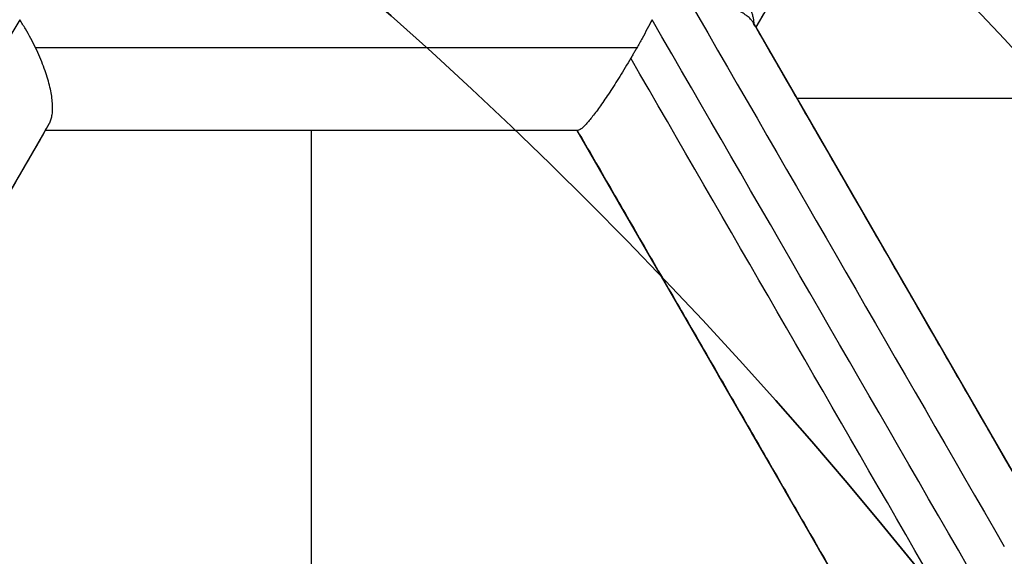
# Model space of a CAD drawing. Header units: centimetres. Extents: x -11.4 to 11.4, y -26.1 to 0.
# Tile 558 of 656: x -6.7302 to -6.6108, y -23.404 to -23.3389. Entities that reach past the tile are written whole.
import ezdxf

# ---------------------------------------------------------------- set-up
doc = ezdxf.new("R2010")
doc.units = ezdxf.units.CM
doc.layers.add('Default', color=7, linetype='Continuous', true_color=0x000000)

msp = doc.modelspace()

# ---------------------------------------------------------------- linework, layer by layer
at = {"layer": 'Default'}
for p, q in [((-6.618598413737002, -23.3012250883, -4.5754312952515), (-6.640897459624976, -23.33984816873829, -4.5754312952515)), ((-6.640897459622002, -23.33984816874, -4.5810480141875), (-6.608647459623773, -23.39570680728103, -4.5810480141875)), ((-6.574314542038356, -23.34846594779, -4.515), (-6.6359219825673, -23.34846594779, -4.515)), ((-6.727048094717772, -23.35234816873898, -4.6064270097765), (-6.759298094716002, -23.40820680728, -4.6064270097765)), ((-6.662548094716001, -23.35234816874, -4.590168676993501), (-6.727048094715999, -23.35234816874, -4.590168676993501)), ((-6.694798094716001, -23.35234816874, -4.515), (-6.694798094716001, -23.46406544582, -4.515)), ((-6.694752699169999, -23.35234816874, -4.655056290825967), (-6.694752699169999, -23.35234816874, -4.515)), ((-6.630298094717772, -23.40820680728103, -4.582337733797), (-6.662548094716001, -23.35234816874, -4.582337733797)), ((-6.624910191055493, -23.36753893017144, -4.643908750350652), (-6.624910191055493, -23.36753893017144, -4.515)), ((-6.646423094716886, -23.38027748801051, -4.646543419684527), (-6.646423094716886, -23.38027748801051, -4.515))]:
    msp.add_line(p, q, dxfattribs=at)
at = {"layer": 'Default', "extrusion": (0, 0, -1)}
for centre, radius, start, end in [((7.050000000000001, -23.75, 3), 0.9, 90, 270), ((7.050000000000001, -23.75, 3.789997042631), 0.8999999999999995, 90, 270), ((7.050000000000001, -23.75, 4.600000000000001), 0.8550000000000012, 90, 270), ((7.050000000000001, -23.75, 4.27), 0.8250000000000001, 0, 180), ((7.050000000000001, -23.75, 4.48), 0.82, 0, 180), ((7.050000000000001, -23.75, 4.455), 0.7950000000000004, 0, 180), ((7.050000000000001, -23.75, 4.32), 0.7825000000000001, 0, 180), ((7.050000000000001, -23.75, 4.455), 0.7825000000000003, 0, 180), ((7.050000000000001, -23.75, 3.984878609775), 0.7584500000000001, 90, 180), ((7.050000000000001, -23.75, 4.345000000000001), 0.7575000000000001, 0, 180), ((7.050000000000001, -23.75, 3.2675), 0.6775000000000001, 0, 180), ((7.050000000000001, -23.75, 3.2775), 0.677500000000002, 0, 180), ((7.050000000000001, -23.75, 3.25), 0.6725, 0, 180), ((7.050000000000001, -23.75, 3.2875), 0.6725, 0, 180), ((7.050000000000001, -23.75, 3.25), 0.6367740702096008, 0, 180), ((7.050000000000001, -23.75, 3.269019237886), 0.6125, 0, 180), ((7.050000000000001, -23.75, 4.69), 0.6075000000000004, 0, 180), ((7.050000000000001, -23.75, 4.670980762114), 0.6075, 0, 180), ((7.050000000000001, -23.75, 3.255), 0.6075, 0, 180), ((7.050000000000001, -23.75, 3.2875), 0.6075, 0, 180), ((7.050000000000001, -23.75, 3.05), 0.5999999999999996, 90, 270), ((7.050000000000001, -23.75, 3.255), 0.55, 0, 180), ((7.050000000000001, -23.75, 3.263395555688), 0.5500000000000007, 0, 180), ((7.049999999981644, -23.75000000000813, 4.435), 0.6699999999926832, 126.4163183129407, 143.5836816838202), ((7.049999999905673, -23.74999999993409, 4.645), 0.6224999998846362, 132.9230481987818, 146.4213298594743), ((7.050000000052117, -23.75000000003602, 4.514999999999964), 0.6225000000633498, 133.869216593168, 145.3093263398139)]:
    msp.add_arc(centre, radius, start, end, dxfattribs=at)
at = {"layer": 'Default'}
for centre, radius, start, end in [((-7.050000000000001, -23.75, -4.6), 0.8550000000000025, 270, 90), ((-7.050000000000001, -23.75, -4.27), 0.835, 270, 90), ((-7.050000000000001, -23.75, -4.58), 0.8349999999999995, 270, 90), ((-7.050000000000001, -23.75, -4.425000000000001), 0.8349999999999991, 270, 90), ((-7.050000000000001, -23.75, -4.295000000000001), 0.8250000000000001, 0, 180), ((-7.050000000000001, -23.75, -4.282500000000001), 0.8250000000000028, 0, 180), ((-7.050000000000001, -23.75, -4.32), 0.8, 0, 180), ((-7.050000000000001, -23.75, -3.1), 0.775, 270, 90), ((-7.050000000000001, -23.75, -3.5986250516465), 0.7749999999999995, 270, 90), ((-7.050000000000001, -23.75, -4.43), 0.7575000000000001, 0, 180), ((-7.050000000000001, -23.75, -4.3875), 0.7575000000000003, 0, 180), ((-7.050000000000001, -23.75, -3.2425), 0.75, 0, 180), ((-7.050000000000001, -23.75, -3.98), 0.75, 0, 180), ((-7.050000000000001, -23.75, -3.61125), 0.75, 0, 74.77009621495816), ((-7.050000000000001, -23.75, -3.2425), 0.7025000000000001, 0, 180), ((-7.050000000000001, -23.75, -3.2875), 0.6775000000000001, 0, 180), ((-7.050000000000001, -23.75, -3.26875), 0.6724999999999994, 0, 180), ((-7.050000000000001, -23.75, -4.66), 0.67, 0, 180), ((-7.050000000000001, -23.75, -4.69), 0.6400000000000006, 0, 180), ((-7.050000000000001, -23.75, -3.25), 0.636774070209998, 0, 180), ((-7.050000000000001, -23.75, -3.2875), 0.6231698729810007, 0, 180), ((-7.050000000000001, -23.75, -4.680490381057), 0.6075000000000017, 0, 180), ((-7.050000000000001, -23.75, -3.27125), 0.6075000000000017, 0, 180), ((-7.050000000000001, -23.75, -3), 0.6000000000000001, 270, 90), ((-7.050000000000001, -23.75, -3.1), 0.6000000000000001, 270, 90), ((-7.050000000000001, -23.75, -3.271791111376), 0.55, 0, 180)]:
    msp.add_arc(centre, radius, start, end, dxfattribs=at)
at = {"layer": 'Default', "extrusion": (-0.8660254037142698, -0.5000000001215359, 1.219472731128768e-09)}
msp.add_arc((17.04310333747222, -3.595000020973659, 17.42649343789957), 1.064471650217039, 261.4782464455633, 265.6330735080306, dxfattribs=at)
at = {"layer": 'Default', "extrusion": (-0.8660254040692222, 0.4999999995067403, 1.191224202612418e-09)}
msp.add_arc((24.09310334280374, -3.594999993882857, -5.840974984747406), 1.197870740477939, 244.4878757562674, 248.4887786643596, dxfattribs=at)
at = {"layer": 'Default', "extrusion": (0.866025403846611, 0.4999999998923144, 5.48178905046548e-10)}
msp.add_arc((-17.04310334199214, -3.59499999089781, -17.43153545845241), 1.06708054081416, 274.3562292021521, 278.500764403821, dxfattribs=at)
at = {"layer": 'Default', "extrusion": (-0.8660254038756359, -0.4999999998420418, -1.758565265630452e-09)}
msp.add_arc((17.043103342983, -3.594999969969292, 17.4211099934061), 1.055601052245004, 261.7538121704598, 265.3296062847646, dxfattribs=at)
at = {"layer": 'Default', "extrusion": (-0.8660254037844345, -0.5000000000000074, 0)}
msp.add_arc((17.04310333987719, -3.595000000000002, 17.42110998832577), 1.055601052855, 261.7538121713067, 265.3296062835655, dxfattribs=at)
at = {"layer": 'Default', "extrusion": (-0.8660262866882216, 0.4999984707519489, 3.274561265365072e-06)}
msp.add_arc((24.09311224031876, -3.594983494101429, -5.918711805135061), 1.1818252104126, 241.6414386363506, 241.7296066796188, dxfattribs=at)
at = {"layer": 'Default', "extrusion": (-1.679723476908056e-07, 0.9999999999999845, -5.629198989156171e-08)}
msp.add_arc((7.050004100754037, -3.595000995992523, -23.34234674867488), 1.127998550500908, 249.5196646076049, 253.4255965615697, dxfattribs=at)
at = {"layer": 'Default', "extrusion": (0.8660251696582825, 0.5000004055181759, 5.270416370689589e-08)}
msp.add_arc((-17.04309494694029, -3.594998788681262, -17.43611814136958), 1.068188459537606, 274.5013427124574, 278.3422353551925, dxfattribs=at)
at = {"layer": 'Default', "extrusion": (-0.8660254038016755, 0.499999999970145, 5.977662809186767e-12)}
msp.add_arc((24.09310333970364, -3.595000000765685, -5.850379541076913), 1.187888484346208, 244.7452061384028, 248.1891442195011, dxfattribs=at)
at = {"layer": 'Default', "extrusion": (-0.8660254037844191, 0.5000000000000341, 0)}
msp.add_arc((24.0931033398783, -3.595000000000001, -5.850379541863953), 1.187888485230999, 244.7504610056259, 248.189144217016, dxfattribs=at)
at = {"layer": 'Default', "extrusion": (0, 1, 0)}
for centre, radius, start, end in [((7.049999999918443, -3.595000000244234, -23.35234816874), 1.11799820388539, 249.7180713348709, 253.2099100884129), ((7.050000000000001, -3.595000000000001, -23.35234816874), 1.117998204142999, 249.7180713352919, 253.2099100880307)]:
    msp.add_arc(centre, radius, start, end, dxfattribs=at)
at = {"layer": 'Default', "extrusion": (0.8660254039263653, 0.499999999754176, 2.801573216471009e-09)}
msp.add_arc((-17.04310334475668, -3.59499995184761, -17.44610999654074), 1.058188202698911, 274.6698091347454, 278.1848132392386, dxfattribs=at)
at = {"layer": 'Default', "extrusion": (0.8660254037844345, 0.5000000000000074, 0)}
msp.add_arc((-17.04310333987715, -3.595000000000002, -17.44610998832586), 1.058188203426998, 274.6698091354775, 278.184813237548, dxfattribs=at)
at = {"layer": 'Default'}
for points, degree in [([(-7.050000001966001, -22.85000591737, -4.579994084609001), (-7.038829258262, -22.85000591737, -4.579994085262), (-7.016470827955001, -22.85041309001, -4.57996809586), (-6.982913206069, -22.85229470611, -4.579978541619), (-6.949430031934, -22.85542554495, -4.579975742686), (-6.916038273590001, -22.85981313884, -4.579976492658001), (-6.882816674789, -22.86545048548, -4.579976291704), (-6.849855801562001, -22.87232107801, -4.579976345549), (-6.817154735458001, -22.88042458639, -4.579976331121), (-6.784792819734, -22.88974261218, -4.579976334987), (-6.752822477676, -22.90025696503, -4.579976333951), (-6.721248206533, -22.91196643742, -4.579976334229), (-6.690138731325, -22.92484687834, -4.579976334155), (-6.659531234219, -22.93888214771, -4.579976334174), (-6.629466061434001, -22.95405467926, -4.579976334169), (-6.60000794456, -22.97033040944, -4.579976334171), (-6.571170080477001, -22.98770094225, -4.57997633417), (-6.542992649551, -23.00614419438, -4.57997633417), (-6.515530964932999, -23.02562391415, -4.57997633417), (-6.488811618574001, -23.04612101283, -4.57997633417), (-6.462881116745, -23.06760056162, -4.57997633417), (-6.437786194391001, -23.09002131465, -4.57997633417), (-6.413531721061, -23.11337910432, -4.57997633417), (-6.390166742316, -23.13762926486, -4.57997633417), (-6.367728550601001, -23.1627320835, -4.57997633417), (-6.346240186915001, -23.18866229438, -4.57997633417), (-6.325745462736, -23.21536660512, -4.57997633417), (-6.306266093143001, -23.24281397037, -4.57997633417), (-6.287815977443, -23.27098694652, -4.57997633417), (-6.270435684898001, -23.29982524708, -4.57997633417), (-6.254144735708, -23.32929531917, -4.57997633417), (-6.238966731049, -23.35935601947, -4.57997633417), (-6.22493234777, -23.3899431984, -4.57997633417), (-6.212045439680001, -23.4210469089, -4.57997633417), (-6.200328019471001, -23.4526190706, -4.57997633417), (-6.189801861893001, -23.48460021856, -4.57997633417), (-6.180477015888, -23.5169596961, -4.57997633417), (-6.172370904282, -23.54963853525, -4.57997633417), (-6.165495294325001, -23.58258113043, -4.57997633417), (-6.159852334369, -23.61577939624, -4.57997633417), (-6.155455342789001, -23.64916502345, -4.57997633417), (-6.152310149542, -23.68268801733, -4.57997633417), (-6.150420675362, -23.71631200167, -4.57997633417), (-6.149790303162, -23.74996560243, -4.57997633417), (-6.150418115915, -23.78361971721, -4.57997633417), (-6.152305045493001, -23.81724384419, -4.57997633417), (-6.155447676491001, -23.85076694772, -4.57997633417), (-6.159842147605, -23.884153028, -4.57997633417), (-6.165482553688, -23.91735152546, -4.57997633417), (-6.172355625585, -23.95029454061, -4.57997633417), (-6.180459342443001, -23.98297436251, -4.57997633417), (-6.189781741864, -24.01533455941, -4.57997633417), (-6.200305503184, -24.0473165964, -4.57997633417), (-6.212020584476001, -24.07888976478, -4.57997633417), (-6.224905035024, -24.10999420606, -4.57997633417), (-6.238937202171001, -24.14058267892, -4.57997633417), (-6.254113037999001, -24.170644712, -4.57997633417), (-6.270401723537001, -24.20011593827, -4.57997633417), (-6.287779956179, -24.2289557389, -4.57997633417), (-6.306227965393, -24.25713010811, -4.57997633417), (-6.325705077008, -24.28457868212, -4.57997633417), (-6.346198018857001, -24.3112848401, -4.57997633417), (-6.367684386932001, -24.33721659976, -4.57997633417), (-6.390120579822, -24.3623209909, -4.57997633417), (-6.413483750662, -24.38657293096, -4.57997633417), (-6.437736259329, -24.40993235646, -4.57997633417), (-6.462829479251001, -24.4323550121, -4.57997633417), (-6.488758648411, -24.45383675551, -4.57997633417), (-6.515476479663, -24.47433588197, -4.57997633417), (-6.542936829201, -24.49381775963, -4.57997633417), (-6.571112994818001, -24.51226319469, -4.57997633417), (-6.599949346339, -24.52963576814, -4.579976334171), (-6.629406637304, -24.54591392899, -4.579976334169), (-6.659470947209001, -24.56108882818, -4.579976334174), (-6.690077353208, -24.57512635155, -4.579976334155), (-6.721186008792, -24.58800916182, -4.579976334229), (-6.752759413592, -24.59972097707, -4.579976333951), (-6.784729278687, -24.61023780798, -4.579976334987), (-6.817091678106, -24.61955853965, -4.579976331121), (-6.849792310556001, -24.62766442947, -4.579976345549), (-6.88275073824, -24.63453701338, -4.579976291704), (-6.915969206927, -24.64017644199, -4.579976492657), (-6.949361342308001, -24.64456678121, -4.579975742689), (-6.982852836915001, -24.64770094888, -4.579978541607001), (-7.016430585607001, -24.64958576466, -4.579968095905), (-7.038814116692, -24.64999408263, -4.579994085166), (-7.049999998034, -24.64999408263, -4.579994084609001)], 3), ([(-7.050000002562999, -22.87000771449, -4.599992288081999), (-7.038929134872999, -22.87000771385, -4.599992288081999), (-7.016824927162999, -22.87044777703, -4.600003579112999), (-6.983759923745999, -22.87231003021, -4.599999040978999), (-6.950849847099, -22.8754191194, -4.600000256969), (-6.918072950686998, -22.87975909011, -4.599999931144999), (-6.885477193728, -22.88532902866, -4.600000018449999), (-6.853104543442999, -22.89212084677, -4.599999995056), (-6.820976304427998, -22.90013377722, -4.600000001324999), (-6.789232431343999, -22.90933233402, -4.599999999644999), (-6.757976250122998, -22.91967364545, -4.600000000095), (-6.727177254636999, -22.93115663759, -4.599999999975), (-6.696849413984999, -22.94377187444, -4.600000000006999), (-6.666982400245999, -22.95752443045, -4.599999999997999), (-6.637633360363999, -22.97239239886, -4.6), (-6.608880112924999, -22.98833558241, -4.6), (-6.580743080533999, -23.00534064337, -4.6), (-6.553257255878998, -23.02338719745, -4.6), (-6.526470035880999, -23.04244368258, -4.6), (-6.500404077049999, -23.06249428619, -4.6), (-6.475109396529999, -23.08350162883, -4.6), (-6.450633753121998, -23.10542314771, -4.6), (-6.426981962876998, -23.12825403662, -4.6), (-6.404200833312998, -23.15195089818, -4.6), (-6.382323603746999, -23.17647785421, -4.6), (-6.361371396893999, -23.20181201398, -4.6), (-6.341387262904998, -23.22790124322, -4.6), (-6.322391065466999, -23.25471754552, -4.6), (-6.304398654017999, -23.28224122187, -4.6), (-6.287450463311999, -23.31041192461, -4.6), (-6.271564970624, -23.33919764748, -4.6), (-6.256764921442, -23.36855872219, -4.6), (-6.243080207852, -23.39843256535, -4.6), (-6.2305142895, -23.42881031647, -4.6), (-6.219089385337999, -23.45964319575, -4.6), (-6.208826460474, -23.4908734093, -4.6), (-6.199734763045, -23.52247268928, -4.6), (-6.191831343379, -23.55438357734, -4.6), (-6.185127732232, -23.58655183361, -4.6), (-6.179626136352, -23.61896932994, -4.6), (-6.175339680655, -23.65156823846, -4.6), (-6.172273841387, -23.68430056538, -4.6), (-6.170432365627, -23.71713212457, -4.6), (-6.169818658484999, -23.74999277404, -4.6), (-6.170431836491, -23.78285372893, -4.6), (-6.172272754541, -23.81568473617, -4.6), (-6.17533790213, -23.84841578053, -4.6), (-6.179623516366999, -23.88101313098, -4.6), (-6.185124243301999, -23.91342969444, -4.6), (-6.191827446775, -23.94559951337, -4.6), (-6.199731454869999, -23.97751522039, -4.6), (-6.208824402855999, -24.00912015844, -4.6), (-6.219088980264, -24.04035585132, -4.6), (-6.230515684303, -24.07119339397, -4.6), (-6.243083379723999, -24.10157483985, -4.6), (-6.256770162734, -24.13145229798, -4.6), (-6.271572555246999, -24.16081683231, -4.6), (-6.287460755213, -24.18960605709, -4.6), (-6.304412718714, -24.21778133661, -4.6), (-6.322408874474, -24.24530870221, -4.6), (-6.341407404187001, -24.27212610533, -4.6), (-6.361391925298, -24.29821371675, -4.6), (-6.382342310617, -24.32354381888, -4.6), (-6.404216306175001, -24.34806569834, -4.6), (-6.426994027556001, -24.37175796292, -4.6), (-6.450643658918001, -24.39458604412, -4.6), (-6.475121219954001, -24.41650866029, -4.6), (-6.500422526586, -24.43752061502, -4.6), (-6.526496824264, -24.45757628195, -4.6), (-6.553291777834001, -24.47663651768, -4.6), (-6.580784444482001, -24.49468551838, -4.6), (-6.608928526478, -24.51169257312, -4.6), (-6.637691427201, -24.52763854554, -4.6), (-6.667051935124, -24.54250933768, -4.599999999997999), (-6.696931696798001, -24.55626435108, -4.600000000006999), (-6.727274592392, -24.56888192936, -4.599999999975), (-6.758087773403, -24.58036572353, -4.600000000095), (-6.789353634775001, -24.59070531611, -4.599999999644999), (-6.821099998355, -24.59989952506, -4.600000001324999), (-6.853227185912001, -24.60790727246, -4.599999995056), (-6.885602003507, -24.61469476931, -4.600000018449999), (-6.918204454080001, -24.62026089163, -4.599999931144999), (-6.950981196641, -24.6245956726, -4.600000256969), (-6.983876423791, -24.62769844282, -4.599999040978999), (-7.01690332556, -24.62955448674, -4.600003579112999), (-7.038958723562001, -24.62999228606, -4.599992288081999), (-7.049999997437, -24.62999228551, -4.599992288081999)], 3), ([(-7.050000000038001, -22.97338343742, -4.211616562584), (-7.040034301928, -22.97326068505, -4.211739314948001), (-7.0200716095, -22.97339655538, -4.211987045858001), (-6.990068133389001, -22.97475443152, -4.212364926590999), (-6.960077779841, -22.97727194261, -4.212748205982), (-6.930172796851, -22.98094910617, -4.213135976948), (-6.900463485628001, -22.98577184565, -4.213526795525), (-6.870960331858, -22.99173644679, -4.213920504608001), (-6.841728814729, -22.9988285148, -4.21431621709), (-6.812767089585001, -23.00704882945, -4.214713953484), (-6.784149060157, -23.01637813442, -4.215112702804), (-6.755903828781, -23.0268065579, -4.215512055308), (-6.728083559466, -23.03831624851, -4.215911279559), (-6.700785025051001, -23.0508628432, -4.216308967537), (-6.673979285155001, -23.06445271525, -4.216705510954), (-6.647535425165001, -23.07916987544, -4.21710293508), (-6.621903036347, -23.09477466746, -4.217494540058), (-6.598251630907, -23.11044028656, -4.217861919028), (-6.577686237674, -23.12510785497, -4.218186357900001), (-6.559354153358, -23.13903749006, -4.21847964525), (-6.54189295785, -23.15310658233, -4.218762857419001), (-6.524518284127, -23.16795465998, -4.219048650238), (-6.507527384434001, -23.18336335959, -4.2193327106), (-6.491033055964, -23.19923462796, -4.219611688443), (-6.475328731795, -23.21524076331, -4.219887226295), (-6.459818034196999, -23.23196178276, -4.220170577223), (-6.443392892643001, -23.25075472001, -4.220483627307), (-6.425759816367, -23.27235681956, -4.220836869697), (-6.407902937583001, -23.29596432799, -4.221215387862), (-6.390537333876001, -23.320853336, -4.221606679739), (-6.374163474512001, -23.34636627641, -4.22200017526), (-6.358774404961, -23.37250001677, -4.222395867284), (-6.344394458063, -23.39922104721, -4.222793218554), (-6.331054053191, -23.42647417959, -4.223191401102), (-6.318782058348, -23.45419617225, -4.223589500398), (-6.307584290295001, -23.4823692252, -4.223987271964), (-6.297472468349, -23.51096694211, -4.224384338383), (-6.288462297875, -23.53995216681, -4.224780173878), (-6.280576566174, -23.56925476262, -4.22517382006), (-6.273829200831, -23.59881391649, -4.225564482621), (-6.268224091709, -23.62860184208, -4.225951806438), (-6.263764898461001, -23.65860388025, -4.226335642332), (-6.260461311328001, -23.68877269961, -4.226715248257), (-6.258320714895, -23.71905055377, -4.227090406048), (-6.257345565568, -23.74942073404, -4.227459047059), (-6.257541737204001, -23.78002186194, -4.227829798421), (-6.258911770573, -23.81056761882, -4.228207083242), (-6.261454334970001, -23.84105143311, -4.228588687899), (-6.265161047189, -23.87138087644, -4.228974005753), (-6.270024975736, -23.90153190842, -4.229362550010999), (-6.276045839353, -23.9314946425, -4.229754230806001), (-6.283206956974, -23.96118644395, -4.230147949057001), (-6.291506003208, -23.99059835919, -4.230543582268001), (-6.300922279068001, -24.01965553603, -4.230940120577), (-6.311447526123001, -24.04833621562, -4.23133725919), (-6.323068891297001, -24.07660058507, -4.231734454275), (-6.335758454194, -24.10438344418, -4.232130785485), (-6.349513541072, -24.13167755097, -4.232526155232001), (-6.364293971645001, -24.15840378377, -4.232919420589), (-6.380099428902, -24.18456209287, -4.233310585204), (-6.396889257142, -24.21008352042, -4.23369863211), (-6.414649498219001, -24.23494853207, -4.2340832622), (-6.433349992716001, -24.25911283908, -4.234463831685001), (-6.452961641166, -24.28254236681, -4.234839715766), (-6.473558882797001, -24.30531097, -4.235212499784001), (-6.49503825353, -24.32728630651, -4.23557888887), (-6.517395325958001, -24.34847618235, -4.235952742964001), (-6.540529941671, -24.36877856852, -4.236330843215), (-6.564422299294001, -24.3881804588, -4.236713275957), (-6.589045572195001, -24.40665840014, -4.237099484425), (-6.614348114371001, -24.42417454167, -4.237488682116), (-6.640315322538, -24.44071804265, -4.237880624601), (-6.666876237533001, -24.45624449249, -4.238274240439), (-6.694029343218, -24.47075331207, -4.238669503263), (-6.721707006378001, -24.48420741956, -4.239065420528), (-6.749886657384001, -24.49659654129, -4.239461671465), (-6.778516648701, -24.50789701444, -4.239857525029), (-6.807545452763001, -24.51809033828, -4.240252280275), (-6.836977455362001, -24.52717647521, -4.240645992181), (-6.866748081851, -24.53513189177, -4.241037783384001), (-6.896791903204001, -24.54193893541, -4.241426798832), (-6.927035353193, -24.54758431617, -4.241812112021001), (-6.957482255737, -24.55207143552, -4.242193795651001), (-6.988153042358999, -24.55539777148, -4.242572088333), (-7.019001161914, -24.55754929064, -4.242946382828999), (-7.039657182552, -24.55819289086, -4.243192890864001), (-7.050000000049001, -24.5583152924, -4.243315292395)], 3), ([(-7.050000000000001, -24.525, -4.097250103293), (-7.040059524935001, -24.525, -4.097056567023), (-7.020176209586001, -24.52461734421, -4.096666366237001), (-6.990398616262, -24.52289677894, -4.096072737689), (-6.960681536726, -24.52002887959, -4.095471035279), (-6.93109326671, -24.51601765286, -4.094862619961), (-6.901708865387, -24.51087533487, -4.094249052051), (-6.872544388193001, -24.5046065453, -4.09363068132), (-6.843642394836, -24.49722044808, -4.093008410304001), (-6.815018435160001, -24.48871913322, -4.0923825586), (-6.786746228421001, -24.47912222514, -4.091754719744), (-6.758891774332, -24.4684549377, -4.091126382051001), (-6.731464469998, -24.45672251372, -4.090497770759), (-6.704505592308, -24.44394203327, -4.089869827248), (-6.67803608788, -24.43012136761, -4.089243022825), (-6.652126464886, -24.41529568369, -4.088619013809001), (-6.626828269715, -24.3994976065, -4.087999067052), (-6.602153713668, -24.38273637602, -4.0873834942), (-6.578133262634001, -24.3650315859, -4.086773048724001), (-6.554796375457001, -24.34640201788, -4.086168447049), (-6.532209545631, -24.32690110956, -4.085571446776), (-6.510389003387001, -24.3065441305, -4.084982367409), (-6.489390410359, -24.28538619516, -4.084403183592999), (-6.469190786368, -24.26340330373, -4.083811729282), (-6.449850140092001, -24.24065475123, -4.083213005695), (-6.431412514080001, -24.21719494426, -4.082607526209), (-6.413897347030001, -24.19305176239, -4.081996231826), (-6.397322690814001, -24.16825132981, -4.081379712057), (-6.381698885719, -24.14280524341, -4.08075829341), (-6.367066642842, -24.11677498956, -4.08013349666), (-6.353463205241, -24.0902319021, -4.079507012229), (-6.340892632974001, -24.06319079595, -4.078879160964), (-6.329354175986, -24.03564384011, -4.078249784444), (-6.318873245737, -24.00763676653, -4.077619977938), (-6.309493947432, -23.97928509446, -4.076992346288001), (-6.30125860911, -23.95075631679, -4.07637049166), (-6.294105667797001, -23.92190387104, -4.075751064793), (-6.287919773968, -23.89202918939, -4.075119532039), (-6.282925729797, -23.8619255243, -4.074493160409), (-6.27922777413, -23.83252088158, -4.073890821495), (-6.276803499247, -23.80502748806, -4.073336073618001), (-6.275387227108, -23.77883524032, -4.072814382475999), (-6.274846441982, -23.7520817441, -4.072290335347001), (-6.27524316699, -23.72509774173, -4.071763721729), (-6.276580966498, -23.69814539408, -4.071227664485), (-6.278824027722, -23.67162969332, -4.070693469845), (-6.281923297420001, -23.64546667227, -4.070159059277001), (-6.286213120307, -23.61756303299, -4.069581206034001), (-6.291882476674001, -23.58816071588, -4.068963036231), (-6.298864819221, -23.55833921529, -4.068326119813), (-6.306953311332, -23.52908125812, -4.067691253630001), (-6.315942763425, -23.50084682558, -4.067069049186), (-6.32605741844, -23.47281764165, -4.066441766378), (-6.33729162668, -23.44508928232, -4.065811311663), (-6.349584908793, -23.41782536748, -4.065181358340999), (-6.362822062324, -23.39124745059, -4.064557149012), (-6.37709700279, -23.36512302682, -4.063933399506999), (-6.392790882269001, -23.33888569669, -4.063296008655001), (-6.409455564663, -23.31338657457, -4.062665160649), (-6.426553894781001, -23.2893367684, -4.062059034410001), (-6.443232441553, -23.26761872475, -4.061501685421), (-6.459897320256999, -23.24737082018, -4.060973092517), (-6.477614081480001, -23.22727445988, -4.060438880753), (-6.496156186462, -23.20766698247, -4.059907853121), (-6.51534924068, -23.18873946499, -4.059383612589), (-6.534885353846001, -23.17076718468, -4.058857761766), (-6.55491030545, -23.15354506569, -4.058329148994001), (-6.577115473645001, -23.13575777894, -4.057753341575), (-6.601253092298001, -23.11789125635, -4.057139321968), (-6.626598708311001, -23.10063985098, -4.056506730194), (-6.652285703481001, -23.08460866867, -4.055877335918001), (-6.677996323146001, -23.06990393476, -4.055258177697), (-6.704396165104, -23.05611215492, -4.054632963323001), (-6.731394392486, -23.04330809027, -4.054004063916), (-6.758888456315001, -23.03154563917, -4.053373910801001), (-6.786758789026, -23.02087354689, -4.052745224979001), (-6.814990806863, -23.01129023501, -4.052118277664), (-6.843596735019, -23.00279199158, -4.051492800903), (-6.872529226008, -22.99539659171, -4.050869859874), (-6.901712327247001, -22.98912386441, -4.050251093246), (-6.931093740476, -22.98398257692, -4.049637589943), (-6.96064747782, -22.97997545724, -4.049029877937), (-6.990359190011, -22.97710596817, -4.048428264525), (-7.020171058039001, -22.97538252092, -4.047833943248), (-7.040058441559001, -22.975, -4.047443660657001), (-7.050000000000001, -22.975, -4.047250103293)], 3), ([(-6.618598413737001, -23.3012250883, -4.515), (-6.6297479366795, -23.32053662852, -4.515), (-6.640897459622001, -23.33984816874, -4.515)], 2), ([(-6.641272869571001, -23.33919793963, -4.639687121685), (-6.641340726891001, -23.3390804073, -4.640002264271), (-6.641515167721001, -23.33884398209, -4.640639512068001), (-6.641902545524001, -23.33848820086, -4.641609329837), (-6.642415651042, -23.33814096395, -4.642567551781), (-6.643047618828, -23.33781011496, -4.643492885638), (-6.643804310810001, -23.33749621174, -4.644384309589), (-6.644676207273, -23.33720726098, -4.645219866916), (-6.645645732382, -23.33695007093, -4.645980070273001), (-6.646714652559, -23.33672553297, -4.646662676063), (-6.647871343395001, -23.33653862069, -4.647253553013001), (-6.648686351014, -23.3364422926, -4.647576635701), (-6.64910366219, -23.33640151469, -4.647719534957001)], 3), ([(-6.72822707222, -23.34234814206, -4.67613001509), (-6.72841272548, -23.34196297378, -4.676185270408), (-6.728805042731, -23.34119134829, -4.67625563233), (-6.729453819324, -23.34003842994, -4.676236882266), (-6.729917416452, -23.33929019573, -4.676140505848), (-6.73015623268, -23.33892252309, -4.676071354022)], 3), ([(-6.653470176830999, -23.33892252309, -4.650357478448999), (-6.653660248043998, -23.33929118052, -4.650572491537), (-6.654053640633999, -23.3400404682, -4.650959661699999), (-6.654680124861, -23.34119436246, -4.651410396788), (-6.655111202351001, -23.34196414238, -4.651618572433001), (-6.655329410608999, -23.34234812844, -4.651700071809)], 3), ([(-6.640897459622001, -23.33984816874, -4.635862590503), (-6.640897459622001, -23.33984816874, -4.636227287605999), (-6.640915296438, -23.33981727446, -4.636933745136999), (-6.64099028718, -23.33968738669, -4.637925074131), (-6.641108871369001, -23.33948199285, -4.638846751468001), (-6.641214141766, -23.33929965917, -4.639414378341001), (-6.641272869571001, -23.33919793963, -4.639687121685)], 3), ([(-6.640897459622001, -23.33984816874, -4.635862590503), (-6.640897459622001, -23.33984816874, -4.5754312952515), (-6.640897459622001, -23.33984816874, -4.515)], 2), ([(-6.640897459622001, -23.33984816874, -4.515), (-6.624772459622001, -23.36777748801, -4.515), (-6.608647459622, -23.39570680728, -4.515)], 2), ([(-6.726571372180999, -23.35152246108, -4.669349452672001), (-6.726496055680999, -23.35139200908, -4.669640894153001), (-6.726364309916, -23.35109936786, -4.670221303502), (-6.726228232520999, -23.35056362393, -4.671076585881), (-6.726159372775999, -23.34993628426, -4.671899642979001), (-6.726159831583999, -23.34923030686, -4.672672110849), (-6.726231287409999, -23.34843838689, -4.673398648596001), (-6.726376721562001, -23.34756712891, -4.674066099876), (-6.726596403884, -23.34662870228, -4.674660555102), (-6.726887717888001, -23.34563768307, -4.675171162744), (-6.727256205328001, -23.34458357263, -4.675598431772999), (-6.727700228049, -23.34348249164, -4.675927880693), (-6.728043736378, -23.34272850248, -4.676075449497), (-6.72822707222, -23.34234814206, -4.67613001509)], 3), ([(-6.655329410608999, -23.34234812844, -4.651700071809), (-6.655409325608, -23.34248875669, -4.651729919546), (-6.655569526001, -23.34276916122, -4.651783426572), (-6.655810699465, -23.34318684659, -4.651845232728), (-6.655971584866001, -23.34346258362, -4.651874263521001), (-6.656052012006, -23.34359971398, -4.651885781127)], 3), ([(-6.656052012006, -23.34359971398, -4.651885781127), (-6.656276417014, -23.34398233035, -4.65191791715), (-6.656723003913, -23.34473270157, -4.651935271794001), (-6.657379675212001, -23.34580480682, -4.651829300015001), (-6.658012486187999, -23.34680813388, -4.651601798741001), (-6.658613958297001, -23.34773338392, -4.65126628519), (-6.659190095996, -23.34859132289, -4.650825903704), (-6.659730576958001, -23.34936741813, -4.650292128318), (-6.660227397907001, -23.35005219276, -4.649681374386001), (-6.660684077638, -23.35065223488, -4.648996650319), (-6.661100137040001, -23.35116750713, -4.648241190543), (-6.661470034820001, -23.35159170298, -4.647427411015), (-6.661790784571, -23.35192292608, -4.646568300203), (-6.662067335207, -23.352166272, -4.645650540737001), (-6.662293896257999, -23.35231474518, -4.644685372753), (-6.662409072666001, -23.35234816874, -4.644018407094), (-6.662457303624, -23.35234816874, -4.643680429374)], 3), ([(-6.727048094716, -23.35234816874, -4.515), (-6.743173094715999, -23.38027748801, -4.515), (-6.759298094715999, -23.40820680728, -4.515)], 2), ([(-6.727048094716, -23.35234816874, -4.665337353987), (-6.727048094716, -23.35234816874, -4.665705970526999), (-6.727026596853, -23.35231093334, -4.666426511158), (-6.726933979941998, -23.35215051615, -4.667458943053), (-6.726784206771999, -23.35189110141, -4.668437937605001), (-6.726648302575, -23.35165570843, -4.66905176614), (-6.726571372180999, -23.35152246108, -4.669349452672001)], 3), ([(-6.662548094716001, -23.35234816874, -4.515), (-6.694798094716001, -23.35234816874, -4.515), (-6.727048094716, -23.35234816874, -4.515)], 2), ([(-6.727048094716, -23.35234816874, -4.665337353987), (-6.727048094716, -23.35234816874, -4.5901686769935), (-6.727048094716, -23.35234816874, -4.515)], 2), ([(-6.662548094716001, -23.35234816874, -4.515), (-6.646423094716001, -23.38027748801, -4.515), (-6.630298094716, -23.40820680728, -4.515)], 2), ([(-6.662548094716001, -23.35234816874, -4.642409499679), (-6.662548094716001, -23.35234816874, -4.5787047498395), (-6.662548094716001, -23.35234816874, -4.515)], 2), ([(-6.662548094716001, -23.35234816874, -4.642409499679), (-6.662548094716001, -23.35234816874, -4.64254938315), (-6.662541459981, -23.35234816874, -4.642830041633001), (-6.662511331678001, -23.35234816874, -4.643253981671), (-6.662477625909, -23.35234816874, -4.643538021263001), (-6.662457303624, -23.35234816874, -4.643680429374)], 3)]:
    msp.add_open_spline(points, degree=degree, dxfattribs=at)
for points, knots in [([(-6.478173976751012, -23.20173285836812, -4.270000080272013), (-6.482021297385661, -23.19772033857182, -4.269893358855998), (-6.494769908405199, -23.18470228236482, -4.269544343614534), (-6.517131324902, -23.163383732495, -4.268952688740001), (-6.555874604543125, -23.12985687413, -4.267949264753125), (-6.607799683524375, -23.091156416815, -4.2666554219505), (-6.675054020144, -23.05066959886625, -4.265054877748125), (-6.7463420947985, -23.016890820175, -4.263430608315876), (-6.820635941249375, -22.99036875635, -4.261806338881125), (-6.896820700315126, -22.971442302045, -4.260205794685), (-6.960902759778, -22.962091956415, -4.258911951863), (-7.012005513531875, -22.95840408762, -4.257908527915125), (-7.0500054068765, -22.95749735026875, -4.257180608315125), (-7.088005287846, -22.95840460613, -4.2564526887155), (-7.139107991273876, -22.96209317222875, -4.255449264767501), (-7.203189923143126, -22.97144439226, -4.254155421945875), (-7.279374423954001, -22.99037188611, -4.2525548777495), (-7.353667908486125, -23.01689496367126, -4.250930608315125), (-7.424955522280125, -23.05067471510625, -4.249306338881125), (-7.492209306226, -23.09116245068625, -4.247705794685), (-7.5441338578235, -23.129863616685, -4.246411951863), (-7.582876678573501, -23.16339100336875, -4.245408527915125), (-7.610387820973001, -23.189619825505, -4.244680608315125), (-7.6366162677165, -23.2171313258, -4.243952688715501), (-7.670143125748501, -23.25587460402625, -4.2429492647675), (-7.708843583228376, -23.3077996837, -4.241655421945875), (-7.74933040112, -23.375054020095, -4.2400548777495), (-7.783109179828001, -23.44634209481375, -4.238430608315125), (-7.8096312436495, -23.520635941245, -4.236806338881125), (-7.8285576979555, -23.596820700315, -4.235205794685), (-7.837908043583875, -23.66090275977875, -4.233911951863), (-7.8415959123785, -23.71200551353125, -4.232908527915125), (-7.842502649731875, -23.750005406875, -4.232180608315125), (-7.8415953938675, -23.78800528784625, -4.2314526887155), (-7.837906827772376, -23.839107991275, -4.2304492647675), (-7.828555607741, -23.90318992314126, -4.229155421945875), (-7.814564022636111, -23.95950704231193, -4.227972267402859), (-7.80500461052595, -23.98996202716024, -4.227316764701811), (-7.803236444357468, -23.99538910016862, -4.227199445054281)], [9.27219242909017, 9.27219242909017, 9.27219242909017, 9.27219242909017, 9.448947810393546, 9.852123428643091, 10.25529904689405, 11.06165028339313, 11.86800151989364, 12.67435275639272, 13.48070399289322, 14.28705522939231, 15.09340646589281, 15.49658208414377, 15.89975770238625, 16.30293332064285, 16.70610893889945, 17.51246017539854, 18.31881141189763, 19.12516264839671, 19.9315138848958, 20.73786512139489, 21.54421635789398, 21.94739197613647, 22.35056759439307, 22.75374321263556, 23.15691883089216, 23.96327006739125, 24.76962130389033, 25.57597254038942, 26.38232377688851, 27.18867501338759, 27.99502624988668, 28.39820186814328, 28.80137748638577, 29.20455310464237, 29.60772872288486, 30.41407995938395, 31.22043119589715, 31.39594200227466, 31.39594200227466, 31.39594200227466, 31.39594200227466]), ([(-7.050000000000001, -22.975, -4.112549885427), (-7.039995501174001, -22.975, -4.112744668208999), (-7.019986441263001, -22.97538749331, -4.113137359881), (-6.990017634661, -22.97713036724, -4.113734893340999), (-6.960138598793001, -22.98003228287, -4.114340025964), (-6.930394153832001, -22.98408890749, -4.114951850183), (-6.900828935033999, -22.98929417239, -4.11556944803), (-6.871487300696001, -22.99564028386, -4.11619189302), (-6.842413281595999, -23.0031177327, -4.116818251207), (-6.813650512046, -23.01171530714, -4.117447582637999), (-6.785242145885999, -23.02142011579, -4.118078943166), (-6.757230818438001, -23.03221759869, -4.118711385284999), (-6.729658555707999, -23.04409155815, -4.119343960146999), (-6.702566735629, -23.05702417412, -4.119975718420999), (-6.675996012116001, -23.07099603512, -4.120605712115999), (-6.649986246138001, -23.08598617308, -4.121232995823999), (-6.624576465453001, -23.10197208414, -4.121856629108), (-6.599804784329, -23.11892977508, -4.122475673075), (-6.575708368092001, -23.13683378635, -4.123089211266), (-6.552323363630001, -23.15565723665, -4.123696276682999), (-6.529684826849, -23.1753718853, -4.124296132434), (-6.507826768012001, -23.19594807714, -4.124887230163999), (-6.486781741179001, -23.21735514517, -4.125471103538), (-6.466581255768, -23.23956105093, -4.126067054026), (-6.447255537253, -23.26253259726, -4.126669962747), (-6.428833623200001, -23.28623530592, -4.127280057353), (-6.411343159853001, -23.310633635, -4.127896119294), (-6.394810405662, -23.33569098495, -4.128517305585), (-6.379260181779, -23.36136976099, -4.129142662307), (-6.364715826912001, -23.38763144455, -4.129771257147), (-6.351199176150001, -23.41443662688, -4.130402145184), (-6.338730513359, -23.44174509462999, -4.131034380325), (-6.32732855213, -23.46951586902, -4.131667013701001), (-6.317010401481, -23.49770727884, -4.132299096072), (-6.307791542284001, -23.52627701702, -4.132929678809), (-6.299685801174, -23.55518221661, -4.133557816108), (-6.292705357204, -23.58437939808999, -4.134182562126), (-6.286860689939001, -23.61382458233, -4.134802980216), (-6.282160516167, -23.64347360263, -4.135418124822), (-6.278611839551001, -23.67328208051, -4.136027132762), (-6.276219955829, -23.70320495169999, -4.136628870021), (-6.275169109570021, -23.72879661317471, -4.137136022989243), (-6.275000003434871, -23.74440039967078, -4.137440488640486), (-6.275000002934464, -23.74999999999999, -4.137549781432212)], [-47.44131903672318, -47.44131903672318, -47.44131903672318, -47.44131903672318, -47.14105752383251, -46.84079601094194, -46.54053449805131, -46.24027298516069, -45.94001147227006, -45.63974995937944, -45.33948844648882, -45.03922693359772, -44.7389654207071, -44.43870390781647, -44.13844239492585, -43.83818088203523, -43.5379193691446, -43.23765785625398, -42.93739634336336, -42.63713483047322, -42.33687331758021, -42.03661180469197, -41.73635029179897, -41.43608877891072, -41.13582726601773, -40.83556575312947, -40.53530424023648, -40.23504272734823, -39.93478121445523, -39.63451970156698, -39.33425818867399, -39.03399667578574, -38.73373516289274, -38.43347365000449, -38.13321213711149, -37.83295062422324, -37.53268911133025, -37.232427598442, -36.932166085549, -36.63190457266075, -36.33164305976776, -36.0313815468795, -35.73112003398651, -35.43085852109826, -35.26279425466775, -35.26279425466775, -35.26279425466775, -35.26279425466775]), ([(-6.274999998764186, -23.75, -4.172249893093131), (-6.274999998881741, -23.7437158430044, -4.172127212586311), (-6.275197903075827, -23.72744461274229, -4.171809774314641), (-6.276344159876, -23.70120481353, -4.171289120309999), (-6.278808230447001, -23.67133892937, -4.17068794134), (-6.28242484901, -23.64159006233, -4.170079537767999), (-6.287188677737, -23.61200283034, -4.169465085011), (-6.293092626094, -23.58262148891, -4.168845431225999), (-6.30012787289, -23.55349011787, -4.168221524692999), (-6.30828388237, -23.52465239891, -4.167594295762), (-6.317548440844, -23.49615151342, -4.166964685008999), (-6.327907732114, -23.46802996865, -4.166333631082), (-6.339346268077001, -23.44032982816, -4.165702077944), (-6.351846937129, -23.41309253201, -4.165070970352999), (-6.365391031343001, -23.38635883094, -4.16444125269), (-6.379958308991, -23.36016866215, -4.163813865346), (-6.395527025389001, -23.33456111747, -4.163189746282), (-6.412073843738, -23.30957457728, -4.162569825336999), (-6.429573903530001, -23.28524652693, -4.161955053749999), (-6.448001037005, -23.26161331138, -4.161346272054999), (-6.467327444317, -23.23871041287, -4.160744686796), (-6.487525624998, -23.21657068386, -4.160150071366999), (-6.508560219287, -23.19523223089, -4.159567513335), (-6.530410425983, -23.17471655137, -4.158976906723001), (-6.553033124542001, -23.15506453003, -4.158377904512), (-6.576399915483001, -23.13630031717, -4.157771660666), (-6.600474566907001, -23.11845331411, -4.157159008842), (-6.625221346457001, -23.10154997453, -4.156540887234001), (-6.650603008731, -23.08561578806, -4.155918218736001), (-6.676581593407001, -23.0706745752, -4.155291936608), (-6.703118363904, -23.05674862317, -4.154662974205), (-6.730173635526, -23.04385876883, -4.154032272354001), (-6.757706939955, -23.03202429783, -4.153400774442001), (-6.785677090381, -23.02126291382, -4.152769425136), (-6.814042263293, -23.01159070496, -4.152139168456), (-6.842760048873, -23.00302212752, -4.151510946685), (-6.871787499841, -22.99556998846, -4.150885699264), (-6.901081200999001, -22.98924542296, -4.150264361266), (-6.930597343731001, -22.9840578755, -4.149647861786), (-6.960291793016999, -22.9800150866, -4.149037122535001), (-6.990120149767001, -22.97712308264, -4.148433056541), (-7.020037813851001, -22.97538616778, -4.147836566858), (-7.040012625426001, -22.975, -4.147444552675), (-7.050000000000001, -22.975, -4.147250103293)], [-12.1784986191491, -12.1784986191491, -12.1784986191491, -12.1784986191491, -11.98988913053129, -11.69014190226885, -11.39039467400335, -11.09064744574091, -10.79090021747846, -10.49115298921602, -10.19140576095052, -9.891658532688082, -9.591911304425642, -9.2921640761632, -8.992416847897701, -8.692669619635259, -8.392922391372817, -8.093175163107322, -7.793427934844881, -7.493680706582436, -7.193933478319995, -6.894186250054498, -6.594439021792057, -6.294691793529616, -5.994944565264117, -5.695197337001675, -5.395450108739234, -5.095702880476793, -4.795955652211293, -4.496208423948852, -4.19646119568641, -3.896713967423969, -3.59696673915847, -3.297219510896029, -2.997472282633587, -2.697725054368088, -2.397977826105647, -2.098230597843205, -1.798483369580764, -1.498736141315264, -1.198988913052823, -0.899241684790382, -0.5994944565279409, -0.2997472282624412, 0, 0, 0, 0]), ([(-6.291549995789, -23.74999942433, -4.054914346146), (-6.291550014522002, -23.74017129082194, -4.054709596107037), (-6.291932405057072, -23.7205223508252, -4.054299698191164), (-6.293646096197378, -23.69114581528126, -4.053685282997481), (-6.296499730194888, -23.66183435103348, -4.053066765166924), (-6.300493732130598, -23.632626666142, -4.052444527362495), (-6.30562013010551, -23.60359449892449, -4.051819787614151), (-6.31186709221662, -23.57479910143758, -4.051193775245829), (-6.319220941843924, -23.54629200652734, -4.050567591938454), (-6.327666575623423, -23.51811868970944, -4.049942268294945), (-6.337192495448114, -23.49030824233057, -4.049319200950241), (-6.347787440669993, -23.46289039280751, -4.048700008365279), (-6.359439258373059, -23.43589744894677, -4.048085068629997), (-6.37213145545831, -23.40936977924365, -4.047472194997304), (-6.385846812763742, -23.38334562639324, -4.04685952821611), (-6.400563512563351, -23.35786850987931, -4.046245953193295), (-6.416253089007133, -23.33298742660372, -4.045631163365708), (-6.432890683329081, -23.30873962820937, -4.045014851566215), (-6.450463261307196, -23.2851442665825, -4.044398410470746), (-6.468957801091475, -23.26222382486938, -4.043783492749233), (-6.488336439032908, -23.24002964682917, -4.043171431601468), (-6.508563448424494, -23.21860360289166, -4.04256033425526), (-6.529603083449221, -23.19798322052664, -4.041948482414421), (-6.551421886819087, -23.17819990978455, -4.041334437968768), (-6.573995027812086, -23.15927615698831, -4.04071663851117), (-6.597272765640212, -23.14125294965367, -4.040095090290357), (-6.621215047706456, -23.12415808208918, -4.039471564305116), (-6.645800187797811, -23.10800519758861, -4.038846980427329), (-6.671003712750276, -23.09281148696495, -4.038221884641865), (-6.696771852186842, -23.07861007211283, -4.037596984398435), (-6.723051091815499, -23.06542820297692, -4.036972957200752), (-6.749807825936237, -23.05328010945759, -4.036351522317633), (-6.777011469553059, -23.04217853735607, -4.035734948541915), (-6.804628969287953, -23.0321371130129, -4.03512349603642), (-6.832621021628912, -23.02317086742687, -4.034512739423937), (-6.860946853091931, -23.01529379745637, -4.033899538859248), (-6.889556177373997, -23.00852045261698, -4.033284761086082), (-6.918396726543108, -23.00286242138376, -4.032668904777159), (-6.947441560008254, -22.99832435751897, -4.032052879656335), (-6.976672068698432, -22.9949120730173, -4.031437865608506), (-7.006007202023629, -22.99263661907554, -4.030825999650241), (-7.030469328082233, -22.99169118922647, -4.030318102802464), (-7.045141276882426, -22.99155023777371, -4.030013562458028), (-7.050000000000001, -22.9915502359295, -4.029912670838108)], [0, 0, 0, 0, 0.2942850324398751, 0.5885700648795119, 0.8828550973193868, 1.177140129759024, 1.471425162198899, 1.765710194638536, 2.059995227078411, 2.354280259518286, 2.648565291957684, 2.942850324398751, 3.237135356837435, 3.531420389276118, 3.825705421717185, 4.119990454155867, 4.414275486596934, 4.708560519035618, 5.002845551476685, 5.297130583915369, 5.591415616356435, 5.885700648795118, 6.179985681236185, 6.474270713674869, 6.768555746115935, 7.062840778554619, 7.357125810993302, 7.65141084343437, 7.945695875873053, 8.239980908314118, 8.534265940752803, 8.828550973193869, 9.122836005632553, 9.41712103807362, 9.711406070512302, 10.00569110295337, 10.29997613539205, 10.59426116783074, 10.8885462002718, 11.18283123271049, 11.47711626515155, 11.77140129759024, 11.9171117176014, 11.9171117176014, 11.9171117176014, 11.9171117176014])]:
    msp.add_open_spline(points, degree=3, knots=knots, dxfattribs=at)
for points, weights in [([(-6.538157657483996, -23.39570680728, -4.58), (-6.573646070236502, -23.34443720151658, -4.580000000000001), (-6.618598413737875, -23.30122508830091, -4.58)], [0.9959616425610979, 0.9910741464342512, 0.996105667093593]), ([(-6.641094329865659, -23.33950858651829, -4.638693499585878), (-6.641064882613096, -23.33594917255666, -4.644466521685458), (-6.646710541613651, -23.33225650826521, -4.645165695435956)], [0.9148634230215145, 0.7741321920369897, 0.956359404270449]), ([(-6.640096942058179, -23.33846163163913, -4.635000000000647), (-6.640497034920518, -23.33915461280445, -4.63543191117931), (-6.640897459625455, -23.339848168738, -4.635862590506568)], [0.9999845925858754, 0.9999836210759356, 0.9999832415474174])]:
    msp.add_rational_spline(points, weights, degree=2, dxfattribs=at)

doc.saveas('drawing.dxf')
